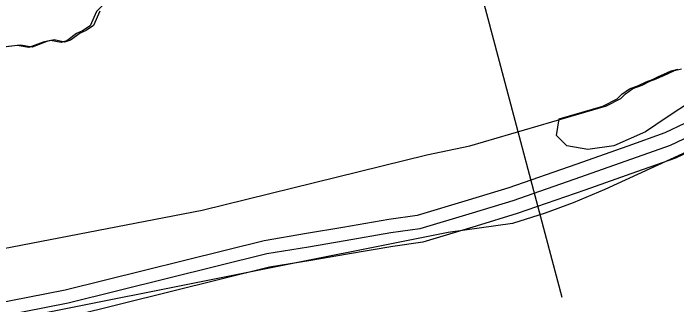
# Model space of a CAD drawing. Extents: x 3219052 to 3256913, y 800770 to 826146.
# Drawn here: x 3244950 to 3245682, y 811519 to 811841 of the extents above; entities that cross this region are included whole.
import ezdxf

# ---------------------------------------------------------------- set-up
doc = ezdxf.new("R2010")
doc.units = 0
for name, color, linetype in [('V-LEVE-TOET', 7, 'Continuous'), ('V-RIVR-RANG', 7, 'Continuous'), ('V-ROAD-CNTR', 7, 'Continuous'), ('V-SITE-VEGE', 7, 'Continuous'), ('V-TOPO-SHOR', 7, 'Continuous')]:
    doc.layers.add(name, color=color, linetype=linetype)

msp = doc.modelspace()

# ---------------------------------------------------------------- linework, layer by layer
at = {"layer": 'V-LEVE-TOET'}
msp.add_lwpolyline([(3245833.004, 811752.0380000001), (3245603.157, 811646.2170000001), (3245568.1380000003, 811631.482), (3245537.009, 811620.046), (3245501.0870000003, 811608.606), (3245430.119, 811598.599), (3244961.836, 811505.2540000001)], dxfattribs=at)
at = {"layer": 'V-RIVR-RANG'}
msp.add_line((3245555.7655, 811526.9620999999), (3245181.3237000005, 812938.1295), dxfattribs=at)
at = {"layer": 'V-ROAD-CNTR'}
for points in [[(3247697.3175682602, 812610.210752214), (3247673.0586167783, 812621.9257287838), (3247651.838659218, 812622.461727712), (3247619.2877243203, 812608.2057562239), (3247397.042168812, 812496.3859798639), (3246942.1730785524, 812277.776417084), (3246479.2540043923, 812074.2798240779), (3246014.044934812, 811857.161258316), (3245884.2711943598, 811794.431383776), (3245784.3013943, 811746.6614793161), (3245675.1216126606, 811694.8825828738), (3245575.947811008, 811659.7836530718), (3245501.463959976, 811633.8087050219), (3245456.5450498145, 811620.186732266), (3245398.805165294, 811602.747767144), (3245366.6482296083, 811598.251776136), (3245316.195330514, 811589.57979348), (3245275.8804111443, 811582.655807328), (3245229.6925035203, 811574.99982264), (3245010.15794259, 811520.5719314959), (3244626.581709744, 811445.23508217)], [(3247029.5629037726, 812336.4182997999), (3246935.9040910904, 812291.4063898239), (3246473.063016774, 812087.9437967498), (3246007.6089476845, 811870.7102312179), (3245877.773207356, 811807.951356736), (3245777.854407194, 811760.2054522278), (3245669.390624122, 811708.7655551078), (3245628.365706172, 811694.246584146)], [(3247037.521887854, 812306.9583587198), (3246948.4420660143, 812264.1464443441), (3246485.44499201, 812060.6158514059), (3246020.48092194, 811843.612285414), (3245890.769181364, 811780.911410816), (3245790.748381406, 811733.1175064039), (3245680.8526011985, 811680.9996106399), (3245637.82168726, 811665.770641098)], [(3245628.365706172, 811694.246584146), (3245570.9758209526, 811673.935624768), (3245496.815969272, 811648.073676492), (3245452.200058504, 811634.543703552), (3245395.5791717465, 811617.4427377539), (3245364.338234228, 811613.07474649), (3245313.6553355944, 811604.3627639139), (3245273.384416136, 811597.446777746), (3245226.656509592, 811589.7007932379), (3245006.905949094, 811535.2199022), (3244624.220714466, 811460.0580525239)], [(3245637.82168726, 811665.770641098), (3245580.9198010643, 811645.631681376), (3245506.1119506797, 811619.543733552), (3245460.8900411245, 811605.8297609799), (3245402.031158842, 811588.0527965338), (3245368.958224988, 811583.4288057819), (3245318.735325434, 811574.7968230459), (3245278.376406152, 811567.86483691), (3245232.728497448, 811560.298852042), (3245013.4099360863, 811505.9239607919)]]:
    msp.add_lwpolyline(points, dxfattribs=at)
at = {"layer": 'V-SITE-VEGE'}
for points in [[(3245493.048, 812025.128), (3245471.628, 812011.8470000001), (3245433.767, 811996.049), (3245347.024, 811967.559), (3245324.4590000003, 811960.616), (3245290.8170000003, 811943.8640000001), (3245252.972, 811932.061), (3245217.693, 811916.723), (3245186.219, 811912.402), (3245148.153, 811903.416), (3245098.3170000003, 811886.968), (3245049.802, 811851.034), (3245041.548, 811842.854), (3245034.438, 811826.925), (3245026.199, 811821.561), (3245019.612, 811818.5380000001), (3245009.014, 811810.604), (3245002.431, 811808.5210000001), (3244990.94, 811810.92), (3244982.715, 811809.076), (3244966.727, 811803.045), (3244953.826, 811805.214), (3244930.106, 811802.502)], [(3245552.578, 811724.1460000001), (3245600.931, 811738.339), (3245616.696, 811746.186), (3245621.886, 811751.562), (3245630.125, 811757.393), (3245640.236, 811761.104), (3245648.707, 811765.292), (3245655.7600000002, 811767.844), (3245662.344, 811770.867), (3245668.224, 811773.4230000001), (3245676.2260000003, 811777.378), (3245683.744, 811779.223)], [(3245699.714, 811744.4720000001), (3245670.8310000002, 811725.211), (3245647.728, 811709.8), (3245613.0670000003, 811694.388), (3245584.186, 811690.536), (3245561.0810000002, 811694.388), (3245549.528, 811705.947), (3245552.578, 811724.1460000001)]]:
    msp.add_lwpolyline(points, dxfattribs=at)
at = {"layer": 'V-TOPO-SHOR'}
for points in [[(3245045.415, 811843.286), (3245038.302, 811827.357), (3245030.063, 811821.993), (3245023.4790000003, 811818.97), (3245012.878, 811811.036), (3245006.298, 811808.954), (3244994.807, 811811.3520000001), (3244986.582, 811809.509), (3244970.593, 811803.4770000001), (3244957.693, 811805.6460000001), (3244933.973, 811802.935)], [(3244553.903, 811502.462), (3244638.031, 811524.171), (3244695.807, 811540.741), (3244739.223, 811550.101), (3244864.091, 811566.7880000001), (3245158.417, 811623.296), (3245406.311, 811684.519), (3245453.917, 811694.485), (3245604.7970000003, 811738.7710000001), (3245620.563, 811746.6190000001), (3245625.751, 811751.995), (3245633.992, 811757.8250000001), (3245644.103, 811761.536), (3245652.571, 811765.724), (3245659.624, 811768.2760000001), (3245666.211, 811771.297), (3245672.091, 811773.855), (3245680.088, 811777.81), (3245687.608, 811779.655)]]:
    msp.add_lwpolyline(points, dxfattribs=at)

doc.saveas('drawing.dxf')
